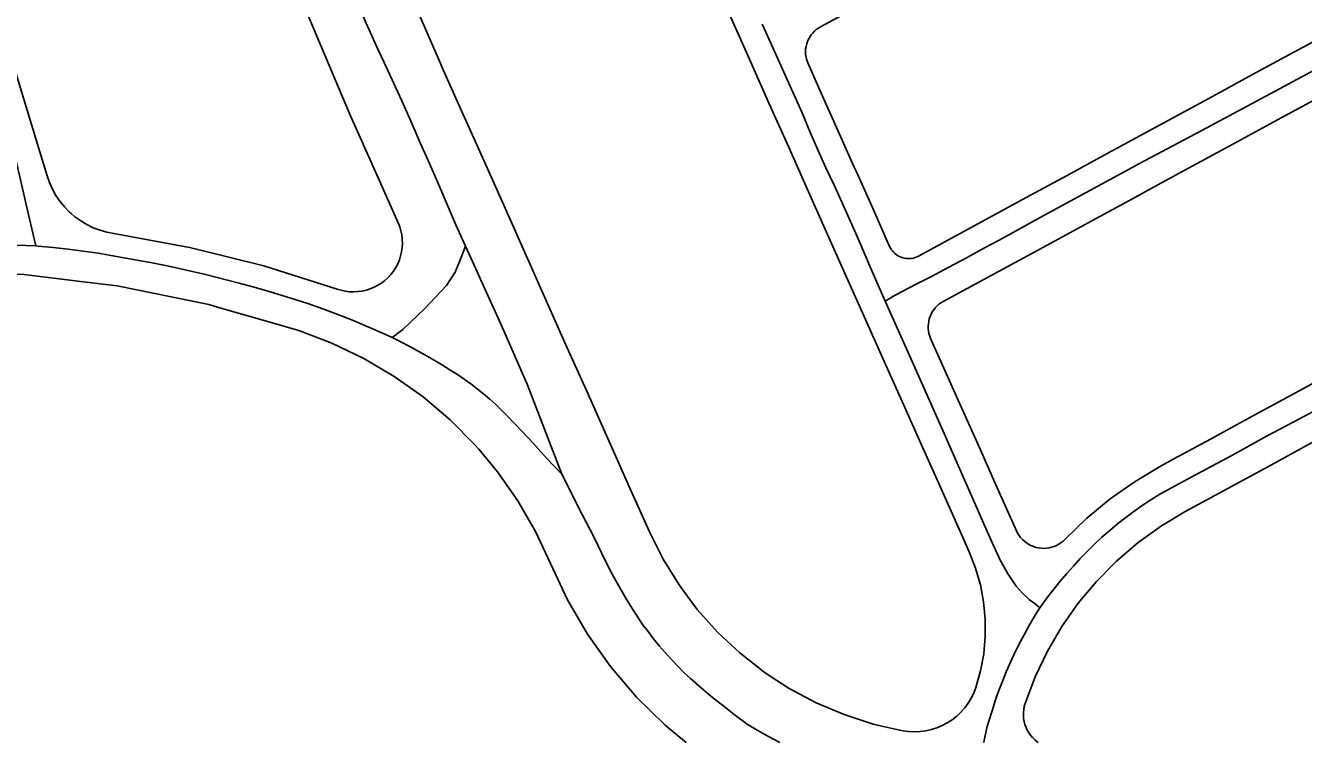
# Model space of a CAD drawing. Extents: x -2233 to 187241, y 4582 to 150524.
# Drawn here: x 110191 to 111425, y 55651 to 56343 of the extents above; entities that cross this region are included whole.
import ezdxf

# ---------------------------------------------------------------- set-up
doc = ezdxf.new("R2010")
doc.units = 0
doc.layers.add('GE_X_CL_2000', color=7, linetype='Continuous')
doc.layers.add('RW_X_Fee_RW', color=7, linetype='Continuous')

msp = doc.modelspace()

# ---------------------------------------------------------------- linework, layer by layer
at = {"layer": 'GE_X_CL_2000'}
for points in [[(111021.1, 56077.2), (111030.8, 56082.7), (111051, 56093.5), (111064.5, 56100.2), (111082.5, 56109.9), (111100.1, 56119.4), (111117.6, 56128.9), (111135.1, 56138.4), (111152.5, 56148), (111169.9, 56157.6), (111271.5, 56212.7), (111326.2, 56241.7), (111392.7, 56277.3), (111431.8, 56298.5), (111474.7, 56322), (111513.3, 56342.5), (111526.6, 56349.7), (111570, 56373.4), (111625.6, 56403.4), (111776.8, 56483.6), (111850.5, 56524.8), (111876.7, 56539.5)], [(110470, 56468.5), (110474.6, 56456.8), (110482.8, 56435.7), (110491.2, 56414.6), (110499.8, 56393.7), (110508.7, 56372.8), (110514, 56359.6), (110519.5, 56346.5), (110525.2, 56333.5), (110531.1, 56320.5), (110537.3, 56307.7), (110554.3, 56270.6), (110563.1, 56250.3), (110571.9, 56230.2), (110580.8, 56210), (110589.7, 56190), (110598, 56170.4), (110606.5, 56150.8), (110615.6, 56130.2)], [(110902.2, 56344.6), (110907.2, 56333.5), (110917.2, 56311.3), (110940.9, 56259), (110948.3, 56241), (110955.9, 56223.4), (110963.7, 56206), (110971.9, 56188.5), (110983.6, 56162.7), (110995.1, 56136.8), (111006.3, 56110.9), (111021.1, 56077.2)], [(110180.5, 56218.1), (110193.3, 56162.2), (110200.7, 56130.4)], [(109950.6, 56135.5), (109956.1, 56134.3), (109961.6, 56133.3), (109967.1, 56132.4), (109972.7, 56131.8), (109993.4, 56131.5), (110014.1, 56131.3), (110034.9, 56131.4), (110055.6, 56131.8), (110076.3, 56132.3), (110097.1, 56133.2), (110118.3, 56133), (110139.4, 56132.7), (110160.6, 56132.1), (110181.8, 56131.3), (110200.7, 56130.4)], [(110200.7, 56130.4), (110203, 56130.3), (110217.5, 56128.9), (110232, 56127.3), (110246.4, 56125.4), (110260.9, 56123.3), (110275.3, 56120.9), (110302.1, 56116), (110311.5, 56114.5), (110329.1, 56110.9), (110346.3, 56107.1), (110363.4, 56103.1), (110397.1, 56094.5), (110413.8, 56089.9), (110430.4, 56085.1), (110447, 56080.1), (110463.6, 56074.8), (110478.1, 56069.6), (110492.5, 56064.2), (110506.7, 56058.6), (110520.9, 56052.7), (110535, 56046.5), (110544.9, 56041.9)], [(110544.9, 56041.9), (110555.3, 56049.7), (110576.2, 56069.6), (110597.4, 56092.2), (110605.6, 56105), (110610.2, 56115.9), (110615.6, 56130.2)], [(110615.6, 56130.2), (110624, 56111.8), (110632.9, 56092.5), (110649.1, 56056.6), (110675.4, 55997), (110708.7, 55909.8)], [(111021.1, 56077.2), (111044.5, 56024.4), (111056.2, 55998.5), (111067.8, 55972.5), (111079.3, 55946.4), (111091.6, 55918.4), (111103.8, 55890.4), (111115.9, 55862.4), (111123.8, 55845), (111130.7, 55829.6), (111131.3, 55828.2), (111139.2, 55814.2), (111147.4, 55801.7), (111153.4, 55795.3), (111160.5, 55788.3), (111165.7, 55784.7), (111170.4, 55780.8)], [(110544.9, 56041.9), (110554.6, 56037), (110564.2, 56032), (110573.7, 56026.8), (110583.1, 56021.4), (110592.4, 56015.8), (110601.5, 56010.2), (110608, 56006.1), (110614.5, 56001.8), (110620.9, 55997.2), (110627.1, 55992.5), (110633.2, 55987.6), (110639.2, 55982.5), (110644.9, 55977.2), (110650.6, 55971.8), (110655.9, 55966.3), (110677.6, 55943.7), (110694.3, 55925.1), (110708.7, 55909.8)], [(111170.4, 55780.8), (111171.8, 55783), (111177.9, 55791.1), (111183.8, 55798.8), (111190, 55806.4), (111196.3, 55813.8), (111202.7, 55821.1), (111209.3, 55828.3), (111216.1, 55835.3), (111223, 55842.2), (111230.2, 55849), (111237.8, 55855.6), (111245.5, 55861.9), (111253.3, 55868), (111261.2, 55873.9), (111269.3, 55879.6), (111277.6, 55885.1), (111286.2, 55890.6), (111321.2, 55909.4), (111355.6, 55928), (111390, 55946.8), (111421, 55963.3), (111451.7, 55979.9)], [(110708.7, 55909.8), (110728.8, 55870.3), (110739.9, 55848.6), (110747.2, 55834), (110754.1, 55819.5), (110759.1, 55810.2), (110764.3, 55800.8), (110769.7, 55791.6), (110775.2, 55782.5), (110781, 55773.5), (110786.8, 55764.7), (110792, 55757.8), (110797.3, 55750.9), (110802.9, 55744.1), (110808.6, 55737.4), (110814.5, 55730.9), (110820.5, 55724.5), (110826.7, 55718.3), (110832.9, 55712.3), (110843.5, 55703.2), (110854.4, 55694.2), (110865.4, 55685.3), (110876.6, 55676.6), (110887.6, 55668.4), (110895.9, 55663.4), (110904.8, 55658.3), (110913.8, 55653.5), (110919.4, 55650.6)], [(111116.3, 55650.6), (111116.3, 55651), (111117.1, 55655.7), (111118.1, 55660.3), (111119.3, 55665), (111125.5, 55685.5), (111128.3, 55694), (111131.3, 55702.3), (111134.5, 55710.6), (111137.9, 55718.8), (111145.2, 55735.4), (111150.1, 55745.2), (111155.1, 55754.7), (111160.4, 55764.2), (111165.9, 55773.5), (111170.4, 55780.8)]]:
    msp.add_lwpolyline(points, dxfattribs=at)
at = {"layer": 'RW_X_Fee_RW'}
for points in [[(110045, 56749.9), (110056.6, 56711.6), (110068.2, 56673.3), (110079.7, 56635), (110091.3, 56596.7), (110102.9, 56558.4), (110114.5, 56520.1), (110126, 56481.8), (110137.6, 56443.5), (110149.2, 56405.3), (110160.7, 56367), (110172.3, 56328.7), (110183.9, 56290.4), (110201.2, 56233), (110211.7, 56198.2)], [(110326.1, 56736.8), (110327, 56734), (110376, 56581.7), (110377.8, 56576.3), (110431.4, 56431.6), (110436.3, 56418.2), (110501.7, 56262.8)], [(111690.2, 56740), (111574, 56676.8), (111538.9, 56657.7), (111503.7, 56638.6), (111468.6, 56619.5), (111433.4, 56600.4), (111398.3, 56581.3), (111363.1, 56562.2), (111328, 56543.1), (111292.8, 56524), (111257.7, 56504.9), (111222.6, 56485.8), (111187.4, 56466.7), (111152.3, 56447.6), (111117.1, 56428.5), (111082, 56409.4), (111046.8, 56390.3), (110958.5, 56342.3)], [(111102.1, 55834.8), (111092.4, 55856.7), (111074.1, 55897.8), (111055.7, 55938.9), (111037.4, 55980), (111019.1, 56021.1), (111000.8, 56062.2), (110982.4, 56103.3), (110964.1, 56144.4), (110945.8, 56185.5), (110927.5, 56226.6), (110909.1, 56267.7), (110890.8, 56308.8), (110872.5, 56349.9), (110854.2, 56391), (110835.8, 56432.1), (110817.5, 56473.2), (110799.2, 56514.3), (110782.8, 56551)], [(111807.2, 56530.5), (111688.6, 56466), (111653.4, 56446.9), (111618.3, 56427.8), (111583.2, 56408.7), (111548, 56389.6), (111512.9, 56370.5), (111477.7, 56351.4), (111442.6, 56332.3), (111407.4, 56313.2), (111372.3, 56294.1), (111337.1, 56275), (111302, 56255.9), (111266.9, 56236.8), (111231.7, 56217.7), (111196.6, 56198.6), (111161.4, 56179.5), (111053.1, 56120.6)], [(111831.1, 56486.6), (111712.5, 56422.1), (111677.3, 56403), (111642.2, 56383.9), (111607, 56364.8), (111571.9, 56345.7), (111536.7, 56326.6), (111501.6, 56307.5), (111466.5, 56288.4), (111431.3, 56269.3), (111396.2, 56250.2), (111361, 56231.1), (111325.9, 56212), (111290.7, 56192.9), (111255.6, 56173.8), (111220.5, 56154.7), (111185.3, 56135.5), (111077, 56076.7)], [(110535.1, 56440.4), (110548.3, 56407.9), (110553.8, 56394.5), (110571.5, 56352.6), (110573.1, 56348.9), (110591.6, 56306.7), (110593, 56303.5)], [(110958.5, 56342.3), (110956.5, 56341), (110954.5, 56339.6), (110952.7, 56338), (110951, 56336.2), (110949.5, 56334.4), (110948.1, 56332.3), (110946.9, 56330.2), (110946, 56328), (110945.2, 56325.7), (110944.6, 56323.3), (110944.2, 56320.9), (110944.1, 56318.5), (110944.2, 56316.1), (110944.4, 56313.7), (110944.9, 56311.3), (110945.6, 56309), (110946.5, 56306.7)], [(110593, 56303.5), (110611.9, 56261.1), (110632.3, 56215.4), (110652.6, 56169.7), (110673, 56124.1), (110693.4, 56078.4), (110713.7, 56032.7), (110720.1, 56018.5)], [(110946.5, 56306.7), (110954.4, 56288.9), (110960.5, 56275.2), (110972.8, 56247.7), (110976.9, 56238.5), (110991.2, 56206.4), (110993.2, 56201.9), (111009.6, 56165.2), (111025.3, 56130)], [(111945.7, 56275.7), (111827.1, 56211.2), (111792, 56192.1), (111756.8, 56173), (111721.7, 56153.9), (111686.5, 56134.8), (111651.4, 56115.7), (111616.2, 56096.6), (111581.1, 56077.5), (111545.9, 56058.4), (111510.8, 56039.3), (111475.7, 56020.2), (111440.5, 56001.1), (111405.4, 55982), (111370.2, 55962.9), (111335.1, 55943.8), (111299.9, 55924.7), (111287.4, 55917.9)], [(110501.7, 56262.8), (110504.6, 56256.2), (110524.9, 56210.6), (110550.7, 56152.7)], [(111969.6, 56231.8), (111851, 56167.3), (111815.8, 56148.2), (111780.7, 56129.1), (111745.5, 56110), (111710.4, 56090.9), (111675.3, 56071.8), (111640.1, 56052.7), (111605, 56033.6), (111569.8, 56014.5), (111534.7, 55995.4), (111499.5, 55976.3), (111464.4, 55957.2), (111429.2, 55938.1), (111394.1, 55919), (111359, 55899.9), (111323.8, 55880.8), (111311.3, 55874)], [(110211.7, 56198.2), (110214, 56191.7), (110216.8, 56185.3), (110220.2, 56179.3), (110224.1, 56173.6), (110228.5, 56168.2), (110233.3, 56163.2), (110234.9, 56161.8), (110238.5, 56158.7), (110244.2, 56154.6), (110250.1, 56151.1), (110256.3, 56148), (110262.8, 56145.6), (110269.4, 56143.6), (110276.2, 56142.3)], [(110491.8, 56088.7), (110495.7, 56087.6), (110499.7, 56086.7), (110503.7, 56086.2), (110507.8, 56086.1), (110511.9, 56086.3), (110515.9, 56086.8), (110519.9, 56087.7), (110523.8, 56089), (110527.6, 56090.6), (110531.2, 56092.4), (110534.6, 56094.6), (110537.9, 56097.1), (110540.9, 56099.9), (110543.7, 56102.9), (110546.2, 56106.1), (110548.4, 56109.5), (110550.3, 56113.2), (110551.9, 56116.9), (110553.1, 56120.8), (110554, 56124.8), (110554.6, 56128.8), (110554.8, 56132.9), (110554.7, 56137), (110554.2, 56141), (110553.4, 56145), (110552.2, 56148.9), (110550.7, 56152.7)], [(110491.8, 56088.7), (110421.1, 56111.1), (110357.2, 56127), (110349.2, 56129), (110276.2, 56142.3)], [(111025.3, 56130), (111026, 56128.5), (111026.9, 56127), (111028, 56125.6), (111029.1, 56124.3), (111030.4, 56123.1), (111031.7, 56122), (111033.2, 56121), (111034.7, 56120.2), (111036.3, 56119.5), (111037.9, 56119), (111039.6, 56118.5), (111041.3, 56118.3), (111043.1, 56118.2), (111044.8, 56118.2), (111046.5, 56118.4), (111048.2, 56118.7), (111049.9, 56119.2), (111051.5, 56119.8), (111053.1, 56120.6)], [(110454.8, 56048.6), (110428.1, 56056.3), (110381.6, 56069.8), (110372, 56072.5), (110367.8, 56073.8), (110279.2, 56091.9), (110241.4, 56096.5), (110189.4, 56102.9), (110148.9, 56104.6), (110143.9, 56104.8), (110099, 56106.7)], [(111077, 56076.7), (111074.9, 56075.4), (111072.9, 56074), (111071.1, 56072.4), (111069.4, 56070.6), (111067.9, 56068.7), (111066.5, 56066.7), (111065.4, 56064.6), (111064.4, 56062.4), (111063.6, 56060.1), (111063, 56057.7), (111062.7, 56055.3), (111062.5, 56052.9), (111062.6, 56050.5), (111062.9, 56048), (111063.3, 56045.7), (111064, 56043.3), (111064.9, 56041.1)], [(110697.8, 55823.4), (110690.3, 55839.4), (110683.3, 55854.4), (110666.2, 55884), (110646.7, 55912), (110628.5, 55933.9), (110624.8, 55938.2), (110600.8, 55962.5), (110574.8, 55984.6), (110546.9, 56004.4), (110517.5, 56021.8), (110486.7, 56036.5), (110454.8, 56048.6)], [(111147.8, 55855.2), (111128, 55899.5), (111111.7, 55936.2), (111095.3, 55972.8), (111079, 56009.5), (111064.9, 56041.1)], [(110720.1, 56018.5), (110734.1, 55987.1), (110754.5, 55941.4), (110774.8, 55895.8), (110793.4, 55854.2)], [(111287.4, 55917.9), (111262.3, 55902.9), (111238.3, 55886), (111215.7, 55867.4), (111194.7, 55847)], [(111311.3, 55874), (111287.7, 55859.8), (111281, 55855), (111265.3, 55843.7), (111244.4, 55825.9), (111242.2, 55823.6), (111225.1, 55806.3), (111207.4, 55785.1), (111191.6, 55762.6), (111177.7, 55738.8), (111165.9, 55714), (111156.1, 55688.2)], [(110793.4, 55854.2), (110795.4, 55850.2), (110806.5, 55827.8), (110822, 55802.8), (110825.2, 55798.4), (110839.5, 55779.2), (110859.1, 55757.2), (110863.9, 55752.8), (110880.5, 55737.1), (110903.7, 55718.9), (110910, 55714.8), (110928.3, 55702.8), (110954.3, 55689), (110962.2, 55685.6), (110981.3, 55677.5), (111009.3, 55668.4), (111023.7, 55665.1), (111038, 55661.9)], [(111147.8, 55855.2), (111148.9, 55852.9), (111150.3, 55850.7), (111151.8, 55848.7), (111153.5, 55846.8), (111155.4, 55845), (111157.4, 55843.5), (111159.5, 55842.1), (111161.8, 55840.9), (111164.2, 55839.9), (111166.6, 55839.1), (111169.1, 55838.6), (111171.6, 55838.3), (111174.2, 55838.2), (111176.7, 55838.3), (111179.2, 55838.7), (111181.7, 55839.2), (111184.1, 55840), (111186.5, 55841), (111188.7, 55842.2), (111190.9, 55843.7), (111192.8, 55845.2), (111194.7, 55847)], [(111108.5, 55703.6), (111113.1, 55719.7), (111116.2, 55736.2), (111117.7, 55753), (111117.6, 55769.8), (111116, 55786.5), (111112.9, 55803), (111110.8, 55810.4), (111108.3, 55819.2), (111102.1, 55834.8)], [(110697.8, 55823.4), (110714.2, 55788.6), (110733.6, 55755.3), (110755.8, 55723.9), (110780.8, 55694.5), (110808.3, 55667.5), (110812.8, 55663.8), (110828.9, 55650.6)], [(111038, 55661.9), (111043.5, 55661.1), (111049.1, 55660.8), (111054.7, 55661.1), (111060.2, 55661.8), (111065.7, 55663), (111071, 55664.7), (111076.1, 55666.9), (111081, 55669.5), (111085.7, 55672.6), (111090.1, 55676), (111094.2, 55679.9), (111097.9, 55684.1), (111101.2, 55688.6), (111104.1, 55693.3), (111106.5, 55698.3), (111108.5, 55703.6)], [(111156.1, 55688.2), (111155.3, 55685.4), (111154.8, 55682.5), (111154.5, 55679.6), (111154.5, 55676.6), (111154.7, 55673.7), (111155.2, 55670.8), (111156, 55667.9), (111157, 55665.1), (111158.2, 55662.5), (111159.7, 55659.9), (111161.4, 55657.5), (111163.3, 55655.3), (111165.4, 55653.2), (111167.7, 55651.3), (111168.8, 55650.6)]]:
    msp.add_lwpolyline(points, dxfattribs=at)

doc.saveas('drawing.dxf')
